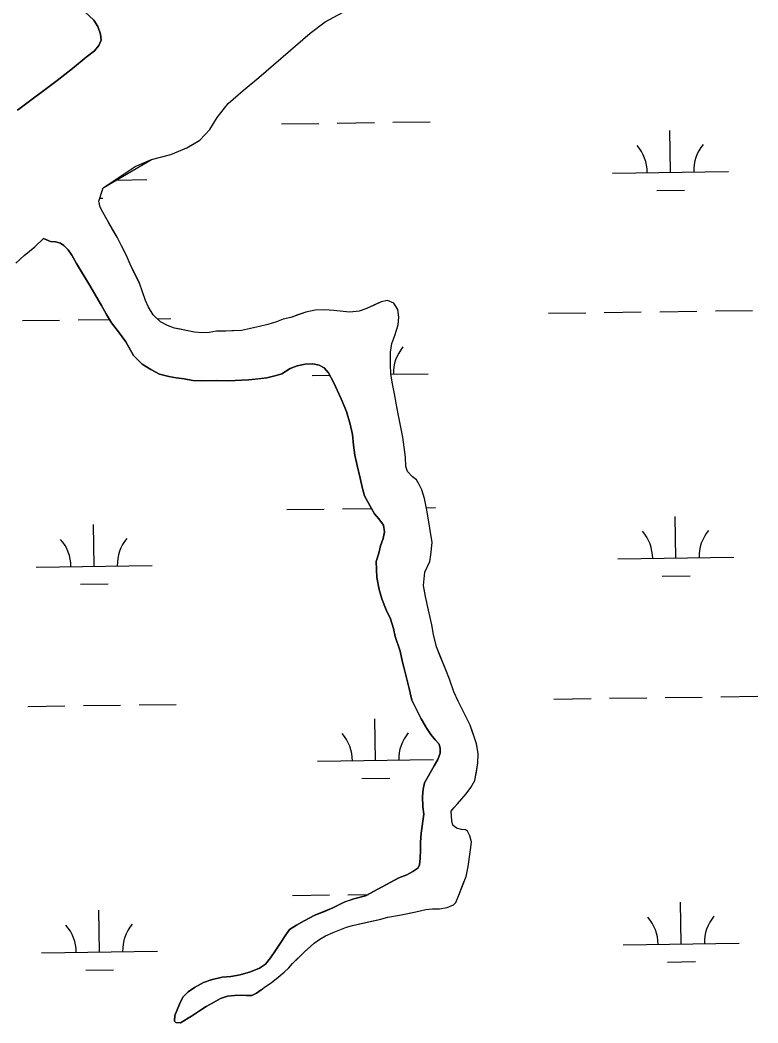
# Model space of a CAD drawing. Extents: x 3767014 to 3805179, y 361544 to 387384.
# Drawn here: x 3800889 to 3801525, y 374527 to 375392 of the extents above; entities that cross this region are included whole.
import ezdxf

# ---------------------------------------------------------------- set-up
doc = ezdxf.new("R2010")
doc.units = 0
doc.layers.add('V-TOPO-SHOR', color=7, linetype='Continuous')
doc.layers.add('V-WETL-SWMP', color=7, linetype='Continuous')

msp = doc.modelspace()

# ---------------------------------------------------------------- linework, layer by layer
at = {"layer": 'V-TOPO-SHOR'}
for points in [[(3800960.497, 375247.131), (3800973.375, 375255.715), (3800988.217, 375265.584), (3801002.295, 375271.404), (3801018.816, 375275.836), (3801032.693, 375281.452), (3801043.935, 375288.046), (3801052.719, 375297.443), (3801058.865, 375307.82), (3801068.429, 375319.649), (3801081.231, 375331.114), (3801094.846, 375342.181), (3801139.068, 375380.274), (3801152.092, 375390.125), (3801163.339, 375396.113), (3801174.183, 375402.097), (3801187.622, 375410.738), (3801198.632, 375419.958), (3801205.8, 375429.133), (3801214.541, 375442.369), (3801223.688, 375455.409), (3801234.046, 375468.459)], [(3800886.781, 375313.886), (3800920.854, 375339.492), (3800934.156, 375350.017), (3800946.042, 375359.708), (3800953.096, 375365.281), (3800956.907, 375369.798), (3800958.887, 375374.497), (3800958.22, 375379.574), (3800955.906, 375386.258), (3800952.59, 375391.71), (3800940.877, 375402.353)], [(3801187.258, 375142.778), (3801181.421, 375140.691), (3801173.348, 375139.99), (3801167.482, 375140.328), (3801159.591, 375141.248), (3801151.502, 375141.762), (3801143.42, 375141.67), (3801135.357, 375139.759), (3801128.513, 375137.457), (3801122.476, 375135.366), (3801115.824, 375133.875), (3801110.192, 375131.587), (3801102.743, 375129.079), (3801095.487, 375127.379), (3801087.627, 375125.673), (3801079.762, 375124.168), (3801071.683, 375123.873), (3801066.432, 375123.61), (3801058.351, 375123.518), (3801051.897, 375122.23), (3801045.835, 375122.163), (3801039.364, 375122.695), (3801033.49, 375123.84), (3801027.008, 375125.179), (3801022.146, 375126.134), (3801016.059, 375128.286), (3801010.163, 375131.452), (3801003.831, 375137.443), (3800999.71, 375144.267), (3800997.222, 375149.897), (3800991.797, 375164.788), (3800987.037, 375174.434), (3800983.728, 375181.266), (3800980.402, 375189.31), (3800976.472, 375197.148), (3800972.548, 375204.578), (3800968.425, 375211.605), (3800965.335, 375216.823), (3800960.176, 375226.06), (3800957.902, 375230.479), (3800956.835, 375235.519), (3800960.497, 375247.131)], [(3800885.303, 375182.159), (3800892.504, 375188.708), (3800901.513, 375196.085), (3800909.107, 375203.448)], [(3801134.86, 375095.092), (3801128.005, 375093.599), (3801121.97, 375091.307), (3801114.746, 375086.777), (3801109.913, 375085.309), (3801101.854, 375083.195), (3801094.991, 375082.509), (3801086.109, 375081.6), (3801068.539, 375080.793), (3801058.029, 375080.875), (3801046.511, 375080.744), (3801037.819, 375081.047), (3801030.328, 375082.376), (3801023.447, 375083.308), (3801017.167, 375084.449), (3801009.264, 375086.378), (3801001.744, 375090.335), (3800994.213, 375094.895), (3800986.853, 375102.489), (3800980.047, 375114.335), (3800973.684, 375122.951), (3800967.737, 375130.561), (3800963.409, 375137.789), (3800959.078, 375145.618), (3800948.152, 375164.288), (3800942.796, 375173.119), (3800937.646, 375181.747), (3800933.523, 375188.976), (3800930.439, 375193.589), (3800926.756, 375197.386), (3800923.906, 375199.374), (3800919.445, 375200.535), (3800914.999, 375200.687), (3800909.107, 375203.448)], [(3801096.988, 374555.508), (3801100.593, 374558.379), (3801105.405, 374561.668), (3801111.615, 374566.387), (3801116.618, 374570.687), (3801120.616, 374574.572), (3801124.007, 374578.249), (3801129.005, 374583.156), (3801134.2, 374588.267), (3801139.001, 374592.566), (3801142.599, 374595.841), (3801147.41, 374599.331), (3801152.229, 374602.014), (3801158.864, 374604.918), (3801164.699, 374607.207), (3801170.534, 374609.499), (3801175.769, 374611.174), (3801184.233, 374613.089), (3801192.095, 374614.797), (3801198.948, 374616.29), (3801205.999, 374618.189), (3801216.083, 374619.921), (3801223.342, 374621.418), (3801230.397, 374622.915), (3801238.863, 374624.83), (3801244.719, 374625.301), (3801250.578, 374625.369), (3801257.435, 374626.458), (3801262.663, 374628.74), (3801264.662, 374630.784), (3801267.415, 374637.282), (3801270.556, 374645.4), (3801273.698, 374653.318), (3801275.418, 374661.825), (3801277.859, 374678.222), (3801278.205, 374683.278), (3801276.936, 374688.316), (3801274.867, 374692.334), (3801273.237, 374693.526), (3801269.598, 374693.688), (3801265.34, 374695.052), (3801262.278, 374697.645), (3801261.225, 374701.272), (3801260.726, 374709.753), (3801263.118, 374712.61), (3801266.313, 374715.878), (3801270.102, 374720.367), (3801273.692, 374724.451), (3801277.872, 374729.954), (3801281.239, 374736.055), (3801282.566, 374743.549), (3801283.895, 374751.04), (3801284.001, 374759.327), (3801282.492, 374767.797), (3801279.352, 374777.056), (3801277.054, 374783.7), (3801271.257, 374795.959), (3801266.915, 374804.397), (3801262.985, 374812.435), (3801259.421, 374823.509), (3801256.097, 374831.353), (3801251.315, 374843.221), (3801247.989, 374851.265), (3801245.644, 374861.948), (3801244.135, 374870.216), (3801241.159, 374882.913), (3801238.599, 374894.808), (3801236.873, 374904.284), (3801238.159, 374915.616), (3801242.499, 374924.76), (3801243.24, 374930.627), (3801244.329, 374941.351), (3801240.188, 374967.776), (3801237.633, 374979.063), (3801235.525, 374986.718), (3801233.25, 374991.34), (3801230.78, 374995.152), (3801227.517, 374997.74), (3801223.221, 375002.338), (3801221.756, 375006.768), (3801221.259, 375014.845), (3801220.149, 375023.523), (3801219.043, 375031.997), (3801217.107, 375042.08), (3801214.971, 375052.16), (3801213.45, 375061.437), (3801211.744, 375069.3), (3801210.028, 375077.969), (3801208.719, 375086.441), (3801208.42, 375094.924), (3801208.301, 375105.23), (3801209.63, 375112.721), (3801212.176, 375119.824), (3801215.102, 375128.952), (3801215.633, 375135.626), (3801214.746, 375142.284), (3801211.453, 375147.701), (3801205.97, 375149.864), (3801200.527, 375148.791), (3801193.693, 375145.68), (3801187.258, 375142.778)], [(3801096.988, 374555.508), (3801092.777, 374552.63), (3801088.757, 374550.764), (3801084.311, 374550.715), (3801079.865, 374550.867), (3801074.003, 374550.799), (3801067.95, 374550.123), (3801061.91, 374548.235), (3801055.887, 374544.731), (3801049.46, 374541.223), (3801043.642, 374537.518), (3801036.822, 374532.994), (3801027.393, 374527.026), (3801023.348, 374527.382), (3801022.121, 374528.582), (3801022.472, 374533.434), (3801026.402, 374543.181), (3801029.361, 374549.278), (3801033.756, 374553.773), (3801039.37, 374557.676), (3801047.201, 374562.01), (3801053.845, 374564.31), (3801063.114, 374566.436), (3801070.786, 374567.13), (3801078.652, 374568.432), (3801087.715, 374571.165), (3801095.358, 374574.282), (3801100.572, 374577.777), (3801104.957, 374583.082), (3801109.329, 374589.396), (3801113.303, 374595.505), (3801117.468, 374602.22), (3801121.449, 374607.521), (3801127.471, 374611.227), (3801134.094, 374615.141), (3801143.134, 374619.895), (3801151.381, 374623.221), (3801158.823, 374626.137), (3801168.666, 374631.302), (3801176.92, 374634.022), (3801186.996, 374636.563), (3801215.715, 374652.048), (3801222.555, 374654.754), (3801227.575, 374657.639), (3801231.986, 374660.519), (3801233.575, 374662.962), (3801234.112, 374669.03), (3801234.436, 374676.108), (3801234.356, 374682.977), (3801234.876, 374690.663), (3801237.112, 374707.057), (3801236.434, 374713.312), (3801236.129, 374722.2), (3801236.664, 374728.471), (3801237.815, 374733.942), (3801246.132, 374748.79), (3801249.304, 374754.08), (3801251.262, 374759.558), (3801251.418, 374763.601), (3801250.365, 374767.428), (3801246.885, 374771.227), (3801243.197, 374775.633), (3801239.904, 374780.849), (3801234.958, 374789.279), (3801226.893, 374805.353), (3801224.554, 374815.429), (3801221.375, 374828.328), (3801218.838, 374838.199), (3801216.71, 374847.47), (3801212.522, 374860.154), (3801211.029, 374867.008), (3801208.305, 374875.465), (3801204.783, 374883.102), (3801201.035, 374892.76), (3801198.518, 374900.815), (3801196.58, 374911.098), (3801196.019, 374924.834), (3801198.362, 374931.932), (3801199.904, 374938.418), (3801202.057, 374944.705), (3801203.202, 374950.579), (3801202.53, 374956.229), (3801198.428, 374961.638), (3801194.739, 374966.041), (3801190.823, 374972.667), (3801186.074, 374981.504), (3801184.184, 374987.746), (3801182.263, 374996.819), (3801179.711, 375007.702), (3801177.792, 375016.57), (3801176.481, 375025.042), (3801175.568, 375034.328), (3801173.647, 375043.198), (3801170.491, 375054.075), (3801165.92, 375065.136), (3801159.288, 375079.408), (3801154.953, 375087.441), (3801151.264, 375091.846), (3801146.791, 375094.218), (3801141.526, 375095.168), (3801134.86, 375095.092)]]:
    msp.add_lwpolyline(points, dxfattribs=at)
at = {"layer": 'V-WETL-SWMP'}
for p, q in [((3801152.091, 375390.124), (3801163.339, 375396.113)), ((3800952.589, 375391.71), (3800955.905, 375386.258)), ((3800955.905, 375386.258), (3800958.219, 375379.574)), ((3801139.069, 375380.275), (3801152.091, 375390.124)), ((3800958.219, 375379.574), (3800958.887, 375374.497)), ((3801094.845, 375342.181), (3801139.069, 375380.275)), ((3800956.907, 375369.798), (3800953.096, 375365.28)), ((3800958.887, 375374.497), (3800956.907, 375369.798)), ((3800953.096, 375365.28), (3800946.042, 375359.709)), ((3800946.042, 375359.709), (3800934.156, 375350.016)), ((3800934.156, 375350.016), (3800920.855, 375339.492)), ((3800920.855, 375339.492), (3800886.782, 375313.887)), ((3801081.231, 375331.113), (3801094.845, 375342.181)), ((3801068.429, 375319.65), (3801081.231, 375331.113)), ((3801058.865, 375307.82), (3801068.429, 375319.65)), ((3801052.719, 375297.443), (3801058.865, 375307.82)), ((3801114.525, 375302.215), (3801146.522, 375302.66)), ((3801162.52, 375302.882), (3801194.517, 375303.326)), ((3801210.515, 375303.549), (3801242.512, 375303.993)), ((3801043.935, 375288.047), (3801052.719, 375297.443)), ((3801449.981, 375260.441), (3801449.481, 375296.437)), ((3801032.694, 375281.452), (3801043.935, 375288.047)), ((3801002.295, 375271.404), (3801018.815, 375275.837)), ((3801018.815, 375275.837), (3801032.694, 375281.452)), ((3800960.497, 375247.131), (3801002.295, 375271.404)), ((3801399.986, 375259.746), (3801499.976, 375261.135)), ((3800971.982, 375253.801), (3800998.117, 375254.164)), ((3800956.835, 375235.52), (3800960.497, 375247.131)), ((3801438.197, 375244.844), (3801462.194, 375245.178)), ((3800957.903, 375230.48), (3800956.835, 375235.52)), ((3800957.671, 375238.169), (3800960.335, 375238.206)), ((3800960.176, 375226.06), (3800957.903, 375230.48)), ((3800965.334, 375216.823), (3800960.176, 375226.06)), ((3800972.547, 375204.579), (3800965.334, 375216.823)), ((3800976.472, 375197.147), (3800972.547, 375204.579)), ((3800892.503, 375188.708), (3800901.512, 375196.086)), ((3800901.512, 375196.086), (3800909.107, 375203.448)), ((3800909.107, 375203.448), (3800914.998, 375200.686)), ((3800914.998, 375200.686), (3800919.446, 375200.535)), ((3800919.446, 375200.535), (3800923.905, 375199.374)), ((3800923.905, 375199.374), (3800926.757, 375197.386)), ((3800926.757, 375197.386), (3800930.438, 375193.588)), ((3800980.401, 375189.311), (3800976.472, 375197.147)), ((3800885.303, 375182.159), (3800892.503, 375188.708)), ((3800930.438, 375193.588), (3800933.522, 375188.976)), ((3800933.522, 375188.976), (3800937.646, 375181.748)), ((3800983.727, 375181.266), (3800980.401, 375189.311)), ((3800937.646, 375181.748), (3800948.152, 375164.287)), ((3800991.797, 375164.788), (3800983.727, 375181.266)), ((3800948.152, 375164.287), (3800959.077, 375145.619)), ((3800997.221, 375149.896), (3800991.797, 375164.788)), ((3800959.077, 375145.619), (3800963.41, 375137.788)), ((3800999.711, 375144.266), (3800997.221, 375149.896)), ((3801003.831, 375137.443), (3800999.711, 375144.266)), ((3801200.527, 375148.79), (3801187.258, 375142.777)), ((3801205.971, 375149.863), (3801200.527, 375148.79)), ((3801211.452, 375147.702), (3801205.971, 375149.863)), ((3801214.747, 375142.284), (3801211.452, 375147.702)), ((3800963.41, 375137.788), (3800967.737, 375130.562)), ((3801010.164, 375131.453), (3801003.831, 375137.443)), ((3801122.476, 375135.367), (3801115.824, 375133.876)), ((3801135.358, 375139.758), (3801122.476, 375135.367)), ((3801143.42, 375141.669), (3801135.358, 375139.758)), ((3801151.502, 375141.762), (3801143.42, 375141.669)), ((3801159.591, 375141.248), (3801151.502, 375141.762)), ((3801167.483, 375140.328), (3801159.591, 375141.248)), ((3801173.347, 375139.991), (3801167.483, 375140.328)), ((3801181.422, 375140.69), (3801173.347, 375139.991)), ((3801187.258, 375142.777), (3801181.422, 375140.69)), ((3801215.632, 375135.626), (3801214.747, 375142.284)), ((3801215.102, 375128.951), (3801215.632, 375135.626)), ((3801344.815, 375138.897), (3801376.812, 375139.342)), ((3801392.811, 375139.564), (3801424.808, 375140.008)), ((3801440.806, 375140.231), (3801472.803, 375140.675)), ((3801488.802, 375140.897), (3801520.798, 375141.342)), ((3800890.951, 375132.592), (3800922.948, 375133.037)), ((3800938.947, 375133.259), (3800965.898, 375133.634)), ((3800967.737, 375130.562), (3800973.684, 375122.951)), ((3801007.251, 375134.208), (3801018.939, 375134.37)), ((3801016.06, 375128.287), (3801010.164, 375131.453)), ((3801022.147, 375126.134), (3801016.06, 375128.287)), ((3801095.488, 375127.378), (3801087.627, 375125.672)), ((3801102.744, 375129.078), (3801095.488, 375127.378)), ((3801110.192, 375131.588), (3801102.744, 375129.078)), ((3801115.824, 375133.876), (3801110.192, 375131.588)), ((3801212.175, 375119.824), (3801215.102, 375128.951)), ((3800973.684, 375122.951), (3800980.047, 375114.335)), ((3801039.364, 375122.694), (3801022.147, 375126.134)), ((3801045.836, 375122.162), (3801039.364, 375122.694)), ((3801051.898, 375122.231), (3801045.836, 375122.162)), ((3801058.35, 375123.518), (3801051.898, 375122.231)), ((3801066.432, 375123.61), (3801058.35, 375123.518)), ((3801079.763, 375124.167), (3801066.432, 375123.61)), ((3801087.627, 375125.672), (3801079.763, 375124.167)), ((3801209.63, 375112.722), (3801212.175, 375119.824)), ((3800980.047, 375114.335), (3800986.852, 375102.49)), ((3801208.301, 375105.23), (3801209.63, 375112.722)), ((3800986.852, 375102.49), (3800994.214, 375094.895)), ((3801208.419, 375094.925), (3801208.301, 375105.23)), ((3800994.214, 375094.895), (3801001.743, 375090.334)), ((3801121.969, 375091.307), (3801128.006, 375093.599)), ((3801128.006, 375093.599), (3801134.859, 375095.092)), ((3801134.859, 375095.092), (3801141.527, 375095.168)), ((3801141.527, 375095.168), (3801146.792, 375094.218)), ((3801146.792, 375094.218), (3801151.265, 375091.845)), ((3801151.265, 375091.845), (3801154.953, 375087.441)), ((3801208.718, 375086.441), (3801208.419, 375094.925)), ((3801001.743, 375090.334), (3801009.265, 375086.378)), ((3801009.265, 375086.378), (3801017.168, 375084.448)), ((3801017.168, 375084.448), (3801023.446, 375083.307)), ((3801023.446, 375083.307), (3801030.327, 375082.376)), ((3801086.11, 375081.6), (3801101.854, 375083.195)), ((3801101.854, 375083.195), (3801109.913, 375085.308)), ((3801109.913, 375085.308), (3801114.746, 375086.778)), ((3801114.746, 375086.778), (3801121.969, 375091.307)), ((3801140.948, 375085.318), (3801155.986, 375085.527)), ((3801154.953, 375087.441), (3801159.289, 375079.408)), ((3801210.028, 375077.968), (3801208.718, 375086.441)), ((3801208.746, 375086.26), (3801240.938, 375086.707)), ((3801030.327, 375082.376), (3801037.819, 375081.047)), ((3801037.819, 375081.047), (3801046.512, 375080.743)), ((3801046.512, 375080.743), (3801058.029, 375080.875)), ((3801058.029, 375080.875), (3801068.539, 375080.793)), ((3801068.539, 375080.793), (3801086.11, 375081.6)), ((3801159.289, 375079.408), (3801165.919, 375065.136)), ((3801211.744, 375069.299), (3801210.028, 375077.968)), ((3801213.45, 375061.437), (3801211.744, 375069.299)), ((3801165.919, 375065.136), (3801170.491, 375054.074)), ((3801214.971, 375052.159), (3801213.45, 375061.437)), ((3801170.491, 375054.074), (3801173.647, 375043.198)), ((3801217.108, 375042.079), (3801214.971, 375052.159)), ((3801173.647, 375043.198), (3801175.567, 375034.328)), ((3801219.042, 375031.997), (3801217.108, 375042.079)), ((3801175.567, 375034.328), (3801176.482, 375025.043)), ((3801221.259, 375014.846), (3801219.042, 375031.997)), ((3801176.482, 375025.043), (3801177.792, 375016.57)), ((3801177.792, 375016.57), (3801179.712, 375007.701)), ((3801221.756, 375006.768), (3801221.259, 375014.846)), ((3801179.712, 375007.701), (3801182.262, 374996.818)), ((3801223.221, 375002.339), (3801221.756, 375006.768)), ((3801182.262, 374996.818), (3801184.184, 374987.746)), ((3801227.517, 374997.741), (3801223.221, 375002.339)), ((3801230.78, 374995.151), (3801227.517, 374997.741)), ((3801233.249, 374991.34), (3801230.78, 374995.151)), ((3801235.525, 374986.718), (3801233.249, 374991.34)), ((3801184.184, 374987.746), (3801186.074, 374981.503)), ((3801186.074, 374981.503), (3801190.824, 374972.666)), ((3801237.633, 374979.063), (3801235.525, 374986.718)), ((3801190.824, 374972.666), (3801194.739, 374966.042)), ((3801240.188, 374967.776), (3801237.633, 374979.063)), ((3801239.403, 374971.243), (3801247.133, 374971.35)), ((3801119.146, 374969.572), (3801151.142, 374970.017)), ((3801167.141, 374970.239), (3801192.054, 374970.585)), ((3801194.739, 374966.042), (3801198.427, 374961.639)), ((3801244.33, 374941.351), (3801240.188, 374967.776)), ((3801454.602, 374927.798), (3801454.102, 374963.794)), ((3800952.743, 374920.826), (3800952.243, 374956.823)), ((3801198.427, 374961.639), (3801202.53, 374956.23)), ((3801202.53, 374956.23), (3801203.201, 374950.579)), ((3801203.201, 374950.579), (3801202.056, 374944.706)), ((3801199.905, 374938.417), (3801198.363, 374931.932)), ((3801202.056, 374944.706), (3801199.905, 374938.417)), ((3801243.24, 374930.628), (3801244.33, 374941.351)), ((3801198.363, 374931.932), (3801196.019, 374924.833)), ((3801242.499, 374924.759), (3801243.24, 374930.628)), ((3801404.607, 374927.103), (3801504.597, 374928.492)), ((3800902.747, 374920.132), (3801002.738, 374921.521)), ((3801196.019, 374924.833), (3801196.581, 374911.098)), ((3801238.158, 374915.616), (3801242.499, 374924.759)), ((3801196.581, 374911.098), (3801198.517, 374900.814)), ((3801236.873, 374904.285), (3801238.158, 374915.616)), ((3801442.818, 374912.202), (3801466.815, 374912.535)), ((3800940.958, 374905.23), (3800964.956, 374905.563)), ((3801238.599, 374894.807), (3801236.873, 374904.285)), ((3801198.517, 374900.814), (3801201.035, 374892.759)), ((3801241.16, 374882.913), (3801238.599, 374894.807)), ((3801201.035, 374892.759), (3801204.783, 374883.102)), ((3801204.783, 374883.102), (3801208.306, 374875.464)), ((3801244.134, 374870.216), (3801241.16, 374882.913)), ((3801208.306, 374875.464), (3801211.03, 374867.008)), ((3801211.03, 374867.008), (3801212.523, 374860.154)), ((3801245.644, 374861.948), (3801244.134, 374870.216)), ((3801212.523, 374860.154), (3801216.71, 374847.471)), ((3801247.989, 374851.265), (3801245.644, 374861.948)), ((3801256.098, 374831.352), (3801247.989, 374851.265)), ((3801216.71, 374847.471), (3801218.837, 374838.2)), ((3801218.837, 374838.2), (3801224.554, 374815.43)), ((3801259.421, 374823.509), (3801256.098, 374831.352)), ((3801224.554, 374815.43), (3801226.892, 374805.353)), ((3801262.984, 374812.435), (3801259.421, 374823.509)), ((3801266.915, 374804.397), (3801262.984, 374812.435)), ((3801349.436, 374806.254), (3801381.433, 374806.699)), ((3801397.432, 374806.921), (3801429.428, 374807.365)), ((3801445.427, 374807.588), (3801477.424, 374808.032)), ((3801493.422, 374808.254), (3801525.419, 374808.699)), ((3800895.572, 374799.95), (3800927.569, 374800.394)), ((3800943.567, 374800.616), (3800975.564, 374801.061)), ((3800991.563, 374801.283), (3801023.56, 374801.727)), ((3801226.892, 374805.353), (3801234.957, 374789.279)), ((3801271.256, 374795.959), (3801266.915, 374804.397)), ((3801195.564, 374753.37), (3801195.064, 374789.366)), ((3801234.957, 374789.279), (3801239.904, 374780.848)), ((3801277.054, 374783.699), (3801271.256, 374795.959)), ((3801239.904, 374780.848), (3801243.197, 374775.632)), ((3801282.491, 374767.797), (3801277.054, 374783.699)), ((3801243.197, 374775.632), (3801246.885, 374771.228)), ((3801246.885, 374771.228), (3801250.364, 374767.428)), ((3801250.364, 374767.428), (3801251.418, 374763.601)), ((3801251.418, 374763.601), (3801251.262, 374759.558)), ((3801284.002, 374759.327), (3801282.491, 374767.797)), ((3801251.262, 374759.558), (3801249.304, 374754.079)), ((3801283.895, 374751.04), (3801284.002, 374759.327)), ((3801145.569, 374752.675), (3801245.559, 374754.064)), ((3801246.131, 374748.789), (3801237.814, 374733.941)), ((3801249.304, 374754.079), (3801246.131, 374748.789)), ((3801281.238, 374736.056), (3801283.895, 374751.04)), ((3801183.779, 374737.774), (3801207.777, 374738.107)), ((3801237.814, 374733.941), (3801236.664, 374728.472)), ((3801273.692, 374724.451), (3801277.872, 374729.955)), ((3801277.872, 374729.955), (3801281.238, 374736.056)), ((3801236.664, 374728.472), (3801236.13, 374722.201)), ((3801236.13, 374722.201), (3801236.434, 374713.313)), ((3801266.313, 374715.879), (3801273.692, 374724.451)), ((3801236.434, 374713.313), (3801237.112, 374707.057)), ((3801260.725, 374709.753), (3801263.117, 374712.609)), ((3801263.117, 374712.609), (3801266.313, 374715.879)), ((3801237.112, 374707.057), (3801234.875, 374690.663)), ((3801261.226, 374701.271), (3801260.725, 374709.753)), ((3801262.278, 374697.645), (3801261.226, 374701.271)), ((3801265.339, 374695.053), (3801262.278, 374697.645)), ((3801269.598, 374693.688), (3801265.339, 374695.053)), ((3801234.875, 374690.663), (3801234.356, 374682.978)), ((3801273.238, 374693.527), (3801269.598, 374693.688)), ((3801274.868, 374692.334), (3801273.238, 374693.527)), ((3801276.935, 374688.316), (3801274.868, 374692.334)), ((3801278.205, 374683.278), (3801276.935, 374688.316)), ((3801234.356, 374682.978), (3801234.435, 374676.108)), ((3801275.419, 374661.826), (3801277.859, 374678.222)), ((3801277.859, 374678.222), (3801278.205, 374683.278)), ((3801234.112, 374669.031), (3801233.575, 374662.963)), ((3801234.435, 374676.108), (3801234.112, 374669.031)), ((3801231.987, 374660.519), (3801227.574, 374657.64)), ((3801233.575, 374662.963), (3801231.987, 374660.519)), ((3801273.698, 374653.319), (3801275.419, 374661.826)), ((3801215.715, 374652.048), (3801186.995, 374636.563)), ((3801222.555, 374654.753), (3801215.715, 374652.048)), ((3801227.574, 374657.64), (3801222.555, 374654.753)), ((3801267.415, 374637.282), (3801273.698, 374653.319)), ((3801123.766, 374636.929), (3801155.763, 374637.374)), ((3801176.92, 374634.022), (3801168.666, 374631.301)), ((3801171.762, 374637.596), (3801189.365, 374637.841)), ((3801186.995, 374636.563), (3801176.92, 374634.022)), ((3801264.661, 374630.784), (3801267.415, 374637.282)), ((3801158.823, 374626.136), (3801143.133, 374619.894)), ((3801168.666, 374631.301), (3801158.823, 374626.136)), ((3801230.397, 374622.915), (3801238.863, 374624.83)), ((3801238.863, 374624.83), (3801244.718, 374625.302)), ((3801244.718, 374625.302), (3801250.577, 374625.369)), ((3801250.577, 374625.369), (3801257.435, 374626.458)), ((3801257.435, 374626.458), (3801262.663, 374628.74)), ((3801262.663, 374628.74), (3801264.661, 374630.784)), ((3801459.223, 374595.155), (3801458.723, 374631.151)), ((3800957.363, 374588.183), (3800956.863, 374624.18)), ((3801143.133, 374619.894), (3801134.093, 374615.142)), ((3801175.768, 374611.174), (3801198.948, 374616.29)), ((3801198.948, 374616.29), (3801206, 374618.189)), ((3801206, 374618.189), (3801216.084, 374619.922)), ((3801216.084, 374619.922), (3801230.397, 374622.915)), ((3801121.45, 374607.52), (3801117.469, 374602.221)), ((3801127.47, 374611.227), (3801121.45, 374607.52)), ((3801134.093, 374615.142), (3801127.47, 374611.227)), ((3801158.865, 374604.918), (3801170.533, 374609.498)), ((3801170.533, 374609.498), (3801175.768, 374611.174)), ((3801117.469, 374602.221), (3801113.302, 374595.504)), ((3801142.6, 374595.84), (3801147.41, 374599.331)), ((3801147.41, 374599.331), (3801152.229, 374602.013)), ((3801152.229, 374602.013), (3801158.865, 374604.918)), ((3801113.302, 374595.504), (3801109.33, 374589.396)), ((3801134.2, 374588.267), (3801142.6, 374595.84)), ((3801409.228, 374594.46), (3801509.218, 374595.849)), ((3800907.368, 374587.489), (3801007.359, 374588.878)), ((3801104.957, 374583.082), (3801100.572, 374577.778)), ((3801109.33, 374589.396), (3801104.957, 374583.082)), ((3801124.008, 374578.248), (3801134.2, 374588.267)), ((3800945.579, 374572.587), (3800969.577, 374572.921)), ((3801095.358, 374574.282), (3801087.715, 374571.164)), ((3801100.572, 374577.778), (3801095.358, 374574.282)), ((3801116.618, 374570.687), (3801120.615, 374574.572)), ((3801120.615, 374574.572), (3801124.008, 374578.248)), ((3801447.438, 374579.559), (3801471.436, 374579.892)), ((3801053.844, 374564.309), (3801047.201, 374562.01)), ((3801063.115, 374566.436), (3801053.844, 374564.309)), ((3801070.786, 374567.13), (3801063.115, 374566.436)), ((3801078.652, 374568.433), (3801070.786, 374567.13)), ((3801087.715, 374571.164), (3801078.652, 374568.433)), ((3801105.405, 374561.667), (3801111.615, 374566.386)), ((3801111.615, 374566.386), (3801116.618, 374570.687)), ((3801039.37, 374557.677), (3801033.756, 374553.773)), ((3801047.201, 374562.01), (3801039.37, 374557.677)), ((3801096.988, 374555.508), (3801100.593, 374558.378)), ((3801100.593, 374558.378), (3801105.405, 374561.667)), ((3801029.362, 374549.277), (3801026.401, 374543.18)), ((3801033.756, 374553.773), (3801029.362, 374549.277)), ((3801055.887, 374544.731), (3801061.909, 374548.235)), ((3801061.909, 374548.235), (3801067.95, 374550.123)), ((3801067.95, 374550.123), (3801074.004, 374550.799)), ((3801074.004, 374550.799), (3801079.864, 374550.866)), ((3801079.864, 374550.866), (3801084.311, 374550.715)), ((3801084.311, 374550.715), (3801088.757, 374550.765)), ((3801088.757, 374550.765), (3801092.777, 374552.63)), ((3801092.777, 374552.63), (3801096.988, 374555.508)), ((3801026.401, 374543.18), (3801022.471, 374533.435)), ((3801043.642, 374537.518), (3801049.46, 374541.222)), ((3801049.46, 374541.222), (3801055.887, 374544.731)), ((3801022.471, 374533.435), (3801022.122, 374528.582)), ((3801027.394, 374527.025), (3801036.823, 374532.994)), ((3801036.823, 374532.994), (3801043.642, 374537.518)), ((3801022.122, 374528.582), (3801023.348, 374527.383)), ((3801023.348, 374527.383), (3801027.394, 374527.025))]:
    msp.add_line(p, q, dxfattribs=at)
for centre, start, end in [((3801394.737, 375260.148), 0.024037, 41.567696), ((3801505.212, 375261.683), 140.024034, 181.567693), ((3801246.174, 375087.255), 140.024034, 181.567693), ((3801007.974, 374922.068), 140.024034, 181.567693), ((3801399.358, 374927.505), 0.024037, 41.567696), ((3801509.833, 374929.04), 140.024034, 181.567693), ((3800897.498, 374920.534), 0.024037, 41.567696), ((3801140.32, 374753.077), 0.024037, 41.567696), ((3801250.795, 374754.612), 140.024034, 181.567693), ((3801403.979, 374594.862), 0.024037, 41.567696), ((3801514.454, 374596.397), 140.024034, 181.567693), ((3800902.119, 374587.891), 0.024037, 41.567696), ((3801012.594, 374589.425), 140.024034, 181.567693)]:
    msp.add_arc(centre, 35.246, start, end, dxfattribs=at)

doc.saveas('drawing.dxf')
